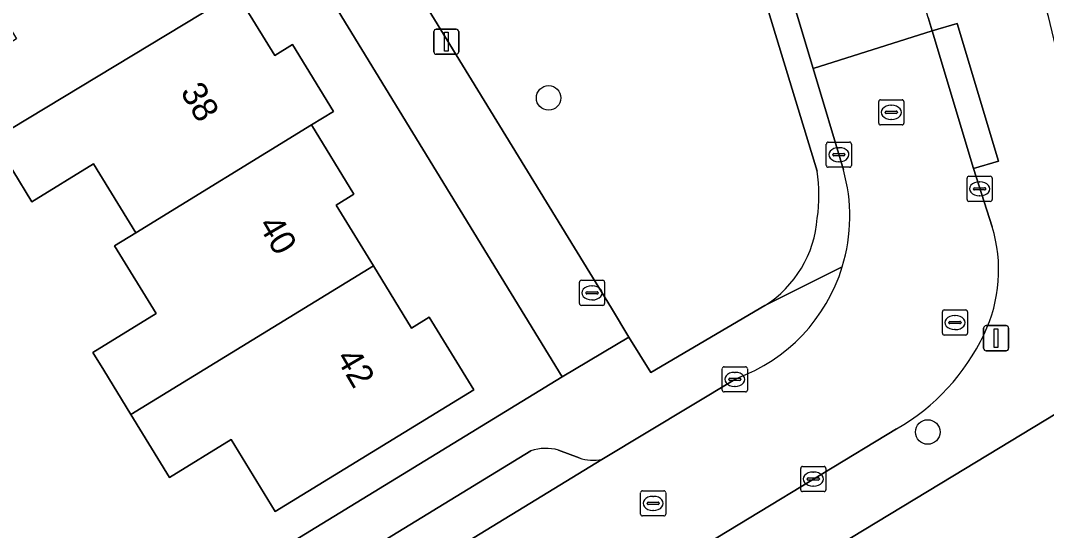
# Model space of a CAD drawing. Extents: x 157767 to 159172, y 387839 to 389425.
# Drawn here: x 158365.56 to 158406.39, y 388426.79 to 388447.09 of the extents above; entities that cross this region are included whole.
import ezdxf

# ---------------------------------------------------------------- set-up
doc = ezdxf.new("R2010")
doc.units = 0
for name, color, linetype in [('IMGEO_Boom', 7, 'Continuous'), ('IMGEO_Erf', 7, 'Continuous'), ('IMGEO_Groenvoorziening', 7, 'Continuous'), ('IMGEO_Kolk', 7, 'Continuous'), ('IMGEO_Lichtmast', 7, 'Continuous'), ('IMGEO_Pand', 7, 'Continuous'), ('IMGEO_Pand_nummerreeks', 7, 'Continuous'), ('IMGEO_Parkeervlak_open', 7, 'Continuous'), ('IMGEO_Rijbaan_lokaal_open', 7, 'Continuous'), ('IMGEO_Rioolput', 7, 'Continuous'), ('IMGEO_Voetpad_open', 7, 'Continuous')]:
    doc.layers.add(name, color=color, linetype=linetype)

msp = doc.modelspace()

# ---------------------------------------------------------------- linework, layer by layer
at = {"layer": 'IMGEO_Boom'}
for centre in [(158386.579, 388444.007), (158401.669, 388430.71)]:
    msp.add_circle(centre, 0.489, dxfattribs=at)
at = {"layer": 'IMGEO_Erf'}
for points in [[(158365.133, 388419.457), (158376.429, 388426.363), (158387.122, 388432.9), (158360.606, 388476.208)], [(158428.167, 388442.761), (158430.334, 388443.564), (158428.753, 388448.821), (158407.565, 388442.696), (158410.448, 388433.658), (158402.668, 388428.951), (158372.214, 388410.527)], [(158374.148, 388448.202), (158375.682, 388445.699), (158376.38, 388446.126), (158378.01, 388443.465), (158377.138, 388442.93), (158378.827, 388440.173), (158378.123, 388439.742), (158379.603, 388437.327), (158381.121, 388434.849), (158381.826, 388435.281), (158383.597, 388432.391), (158375.7, 388427.553), (158373.947, 388430.414), (158371.484, 388428.906), (158369.95, 388431.41), (158368.872, 388433.169), (158368.438, 388433.878), (158370.959, 388435.423), (158369.305, 388438.121), (158370.15, 388438.64), (158368.47, 388441.381), (158366.012, 388439.874), (158364.49, 388442.359)]]:
    msp.add_lwpolyline(points, dxfattribs=at)
at = {"layer": 'IMGEO_Groenvoorziening'}
for points in [[(158397.262, 388441.093), (158392.578, 388456.466)], [(158380.059, 388450.365), (158389.076, 388435.636), (158389.777, 388434.491), (158390.642, 388433.078), (158395.189, 388435.746)]]:
    msp.add_lwpolyline(points, dxfattribs=at)
for centre, radius, start, end in [((158390.895, 388440.117), 6.442, 351.9581, 8.7134), ((158392.759, 388439.566), 4.527, 302.4591, 355.5649)]:
    msp.add_arc(centre, radius, start, end, dxfattribs=at)
at = {"layer": 'IMGEO_Kolk'}
for p, q in [((158397.632, 388441.32), (158397.632, 388442.172)), ((158397.707, 388442.246), (158398.559, 388442.246)), ((158398.12, 388442.026), (158398.145, 388442.026)), ((158398.633, 388442.172), (158398.633, 388441.32)), ((158397.891, 388441.74), (158397.891, 388441.752)), ((158398.329, 388441.703), (158397.931, 388441.703)), ((158397.934, 388441.789), (158398.332, 388441.789)), ((158398.375, 388441.752), (158398.375, 388441.74)), ((158398.559, 388441.246), (158397.707, 388441.246)), ((158398.143, 388441.466), (158398.118, 388441.466)), ((158403.232, 388439.961), (158403.232, 388440.813)), ((158403.307, 388440.887), (158404.159, 388440.887)), ((158404.233, 388440.813), (158404.233, 388439.961)), ((158403.491, 388440.381), (158403.491, 388440.393)), ((158403.929, 388440.344), (158403.531, 388440.344)), ((158403.534, 388440.43), (158403.932, 388440.43)), ((158403.72, 388440.667), (158403.745, 388440.667)), ((158403.975, 388440.393), (158403.975, 388440.381)), ((158403.743, 388440.107), (158403.718, 388440.107)), ((158404.159, 388439.887), (158403.307, 388439.887)), ((158393.489, 388432.379), (158393.489, 388433.231)), ((158393.564, 388433.305), (158394.416, 388433.305)), ((158393.977, 388433.085), (158394.002, 388433.085)), ((158394.49, 388433.231), (158394.49, 388432.379)), ((158393.748, 388432.799), (158393.748, 388432.811)), ((158394.186, 388432.762), (158393.788, 388432.762)), ((158393.791, 388432.848), (158394.189, 388432.848)), ((158394.232, 388432.811), (158394.232, 388432.799)), ((158394.416, 388432.305), (158393.564, 388432.305)), ((158394, 388432.525), (158393.975, 388432.525)), ((158396.688, 388429.338), (158397.54, 388429.338)), ((158396.613, 388428.412), (158396.613, 388429.264)), ((158396.915, 388428.881), (158397.313, 388428.881)), ((158397.101, 388429.118), (158397.126, 388429.118)), ((158397.614, 388429.264), (158397.614, 388428.412)), ((158396.872, 388428.832), (158396.872, 388428.844)), ((158397.31, 388428.795), (158396.912, 388428.795)), ((158397.124, 388428.558), (158397.099, 388428.558)), ((158397.356, 388428.844), (158397.356, 388428.832)), ((158397.54, 388428.338), (158396.688, 388428.338))]:
    msp.add_line(p, q, dxfattribs=at)
for points in [[(158397.632, 388441.32), (158397.632, 388442.172)], [(158397.707, 388442.246), (158398.559, 388442.246)], [(158398.633, 388442.172), (158398.633, 388441.32)], [(158398.559, 388441.246), (158397.707, 388441.246)], [(158403.232, 388439.961), (158403.232, 388440.813)], [(158403.307, 388440.887), (158404.159, 388440.887)], [(158404.233, 388440.813), (158404.233, 388439.961)], [(158404.159, 388439.887), (158403.307, 388439.887)], [(158393.489, 388432.379), (158393.489, 388433.231)], [(158393.564, 388433.305), (158394.416, 388433.305)], [(158394.49, 388433.231), (158394.49, 388432.379)], [(158394.416, 388432.305), (158393.564, 388432.305)], [(158396.688, 388429.338), (158397.54, 388429.338)], [(158396.613, 388428.412), (158396.613, 388429.264)], [(158397.614, 388429.264), (158397.614, 388428.412)], [(158397.54, 388428.338), (158396.688, 388428.338)]]:
    msp.add_lwpolyline(points, dxfattribs=at)
for centre, radius, start, end in [((158397.709, 388442.17), 0.0765, 91.552, 178.448), ((158397.709, 388442.17), 0.0765, 91.552, 178.448), ((158398.557, 388442.17), 0.0765, 1.552, 88.448), ((158398.557, 388442.17), 0.0765, 1.552, 88.448), ((158397.931, 388441.749), 0.0403, 85.8775, 175.7526), ((158397.928, 388441.739), 0.0366, 178.938, 274.7102), ((158398.332, 388441.746), 0.043, 264.8664, 352.4533), ((158398.336, 388441.751), 0.0386, 1.7309, 96.639), ((158397.709, 388441.322), 0.0765, 181.552, 268.448), ((158397.709, 388441.322), 0.0765, 181.552, 268.448), ((158398.557, 388441.322), 0.0765, 271.552, 358.448), ((158398.557, 388441.322), 0.0765, 271.552, 358.448), ((158403.309, 388440.811), 0.0765, 91.552, 178.448), ((158403.309, 388440.811), 0.0765, 91.552, 178.448), ((158404.157, 388440.811), 0.0765, 1.552, 88.448), ((158404.157, 388440.811), 0.0765, 1.552, 88.448), ((158403.531, 388440.39), 0.0403, 85.8775, 175.7526), ((158403.528, 388440.38), 0.0366, 178.938, 274.7102), ((158403.932, 388440.387), 0.043, 264.8664, 352.4533), ((158403.936, 388440.392), 0.0386, 1.7309, 96.639), ((158403.309, 388439.963), 0.0765, 181.552, 268.448), ((158403.309, 388439.963), 0.0765, 181.552, 268.448), ((158404.157, 388439.963), 0.0765, 271.552, 358.448), ((158404.157, 388439.963), 0.0765, 271.552, 358.448), ((158393.566, 388433.229), 0.0765, 91.552, 178.448), ((158393.566, 388433.229), 0.0765, 91.552, 178.448), ((158394.414, 388433.229), 0.0765, 1.552, 88.448), ((158394.414, 388433.229), 0.0765, 1.552, 88.448), ((158393.788, 388432.808), 0.0403, 85.8775, 175.7526), ((158393.785, 388432.798), 0.0366, 178.938, 274.7102), ((158394.189, 388432.805), 0.043, 264.8664, 352.4533), ((158394.193, 388432.81), 0.0386, 1.7309, 96.639), ((158393.566, 388432.381), 0.0765, 181.552, 268.448), ((158393.566, 388432.381), 0.0765, 181.552, 268.448), ((158394.414, 388432.381), 0.0765, 271.552, 358.448), ((158394.414, 388432.381), 0.0765, 271.552, 358.448), ((158396.69, 388429.262), 0.0765, 91.552, 178.448), ((158396.69, 388429.262), 0.0765, 91.552, 178.448), ((158397.538, 388429.262), 0.0765, 1.552, 88.448), ((158397.538, 388429.262), 0.0765, 1.552, 88.448), ((158396.912, 388428.841), 0.0403, 85.8775, 175.7526), ((158397.317, 388428.843), 0.0386, 1.7309, 96.639), ((158396.909, 388428.831), 0.0366, 178.938, 274.7102), ((158397.313, 388428.838), 0.043, 264.8664, 352.4533), ((158396.69, 388428.414), 0.0765, 181.552, 268.448), ((158396.69, 388428.414), 0.0765, 181.552, 268.448), ((158397.538, 388428.414), 0.0765, 271.552, 358.448), ((158397.538, 388428.414), 0.0765, 271.552, 358.448)]:
    msp.add_arc(centre, radius, start, end, dxfattribs=at)
for centre, major_axis, ratio, start_param, end_param in [((158398.119, 388441.746), (-0.387, 0.002), 0.722429, 4.712389, 7.853982), ((158398.144, 388441.746), (-0.39, 0.002), 0.717154, 1.570796, 4.712389), ((158403.719, 388440.387), (-0.387, 0.002), 0.722429, 4.712389, 7.853982), ((158403.744, 388440.387), (-0.39, 0.002), 0.717154, 1.570796, 4.712389), ((158393.976, 388432.805), (-0.387, 0.002), 0.722429, 4.712389, 7.853982), ((158394.001, 388432.805), (-0.39, 0.002), 0.717154, 1.570796, 4.712389), ((158397.1, 388428.838), (-0.387, 0.002), 0.722429, 4.712389, 7.853982), ((158397.125, 388428.838), (-0.39, 0.002), 0.717154, 1.570796, 4.712389)]:
    msp.add_ellipse(centre, major_axis=major_axis, ratio=ratio, start_param=start_param, end_param=end_param, dxfattribs=at)
at = {"layer": 'IMGEO_Lichtmast'}
for p, q in [((158382.009, 388445.843), (158382.009, 388446.643)), ((158382.009, 388446.643), (158382.009, 388445.843)), ((158382.109, 388446.743), (158382.899, 388446.743)), ((158382.899, 388446.743), (158382.109, 388446.743)), ((158382.999, 388446.643), (158382.999, 388445.843)), ((158382.999, 388445.843), (158382.999, 388446.643)), ((158382.899, 388445.743), (158382.109, 388445.743)), ((158382.109, 388445.743), (158382.899, 388445.743)), ((158403.894, 388434.043), (158403.894, 388434.843)), ((158403.894, 388434.843), (158403.894, 388434.043)), ((158403.994, 388434.943), (158404.784, 388434.943)), ((158404.784, 388434.943), (158403.994, 388434.943)), ((158404.884, 388434.843), (158404.884, 388434.043)), ((158404.884, 388434.043), (158404.884, 388434.843)), ((158404.784, 388433.943), (158403.994, 388433.943)), ((158403.994, 388433.943), (158404.784, 388433.943))]:
    msp.add_line(p, q, dxfattribs=at)
for points in [[(158382.429, 388446.618), (158382.579, 388446.618), (158382.579, 388445.868), (158382.429, 388445.868), (158382.429, 388446.618)], [(158404.314, 388434.818), (158404.464, 388434.818), (158404.464, 388434.068), (158404.314, 388434.068), (158404.314, 388434.818)]]:
    msp.add_lwpolyline(points, dxfattribs=at)
for centre, start, end in [((158382.109, 388446.643), 90, 180), ((158382.109, 388446.643), 90, 180), ((158382.899, 388446.643), 0, 90), ((158382.899, 388446.643), 360, 90), ((158382.109, 388445.843), 180, 270), ((158382.109, 388445.843), 180, 270), ((158382.899, 388445.843), 270, 0), ((158382.899, 388445.843), 270, 0), ((158403.994, 388434.843), 90, 180), ((158403.994, 388434.843), 90, 180), ((158404.784, 388434.843), 0, 90), ((158404.784, 388434.843), 360, 90), ((158403.994, 388434.043), 180, 270), ((158403.994, 388434.043), 180, 270), ((158404.784, 388434.043), 270, 0), ((158404.784, 388434.043), 270, 0)]:
    msp.add_arc(centre, 0.1, start, end, dxfattribs=at)
at = {"layer": 'IMGEO_Pand'}
for points in [[(158363.749, 388449.058), (158365.4, 388446.364), (158362.954, 388444.865), (158364.49, 388442.359), (158374.148, 388448.202), (158372.662, 388450.626), (158373.389, 388451.071), (158371.693, 388453.838)], [(158377.138, 388442.93), (158378.01, 388443.465), (158376.38, 388446.126), (158375.682, 388445.699), (158374.148, 388448.202), (158364.49, 388442.359), (158366.012, 388439.874), (158368.47, 388441.381), (158370.15, 388438.64)], [(158378.123, 388439.742), (158378.827, 388440.173), (158377.138, 388442.93), (158370.15, 388438.64), (158369.305, 388438.121), (158370.959, 388435.423), (158368.438, 388433.878), (158368.872, 388433.169), (158369.95, 388431.41), (158379.603, 388437.327)], [(158379.603, 388437.327), (158369.95, 388431.41), (158371.484, 388428.906), (158373.947, 388430.414), (158375.7, 388427.553), (158383.597, 388432.391), (158381.826, 388435.281), (158381.121, 388434.849)]]:
    msp.add_lwpolyline(points, close=True, dxfattribs=at)
at = {"layer": 'IMGEO_Parkeervlak_open'}
for points in [[(158385.872, 388429.961), (158368.935, 388419.597)], [(158387.794, 388429.678), (158386.972, 388429.992)], [(158367.479, 388416.659), (158388.7, 388429.613)]]:
    msp.add_lwpolyline(points, dxfattribs=at)
for centre, radius, start, end in [((158386.473, 388428.156), 1.902, 74.8005, 108.428), ((158388.377, 388431.456), 1.871, 251.8496, 279.9432)]:
    msp.add_arc(centre, radius, start, end, dxfattribs=at)
at = {"layer": 'IMGEO_Rijbaan_lokaal_open'}
msp.add_lwpolyline([(158401.064, 388449.291), (158396.302, 388447.864), (158397.105, 388445.182), (158401.85, 388446.672), (158401.69, 388447.203)], close=True, dxfattribs=at)
for points in [[(158404.231, 388438.873), (158403.49, 388441.194), (158401.85, 388446.672), (158397.105, 388445.182), (158398.313, 388441.15)], [(158394.057, 388432.844), (158388.7, 388429.613), (158367.479, 388416.659), (158361.023, 388412.638), (158360.673, 388412.425), (158331.209, 388394.479), (158330.365, 388393.967), (158332.959, 388389.702), (158352.581, 388401.641), (158354.896, 388402.961), (158368.737, 388411.383)], [(158371.104, 388413.061), (158400.431, 388430.835)]]:
    msp.add_lwpolyline(points, dxfattribs=at)
for centre, radius, start, end in [((158391.685, 388439.296), 6.882, 342.9774, 15.6306), ((158398.625, 388437.147), 5.866, 334.3336, 17.1155), ((158391.697, 388439.297), 6.871, 290.0849, 342.9363), ((158396.141, 388438.287), 8.598, 299.9267, 334.6532)]:
    msp.add_arc(centre, radius, start, end, dxfattribs=at)
at = {"layer": 'IMGEO_Rioolput'}
for p, q in [((158399.717, 388443.006), (158399.717, 388443.858)), ((158399.792, 388443.932), (158400.644, 388443.932)), ((158400.205, 388443.712), (158400.23, 388443.712)), ((158400.718, 388443.858), (158400.718, 388443.006)), ((158399.976, 388443.426), (158399.976, 388443.438)), ((158400.414, 388443.389), (158400.016, 388443.389)), ((158400.019, 388443.475), (158400.417, 388443.475)), ((158400.46, 388443.438), (158400.46, 388443.426)), ((158400.644, 388442.932), (158399.792, 388442.932)), ((158400.228, 388443.152), (158400.203, 388443.152)), ((158387.807, 388435.821), (158387.807, 388436.673)), ((158387.882, 388436.747), (158388.734, 388436.747)), ((158388.808, 388436.673), (158388.808, 388435.821)), ((158388.066, 388436.241), (158388.066, 388436.253)), ((158388.109, 388436.29), (158388.507, 388436.29)), ((158388.295, 388436.527), (158388.32, 388436.527)), ((158388.55, 388436.253), (158388.55, 388436.241)), ((158388.504, 388436.204), (158388.106, 388436.204)), ((158388.318, 388435.967), (158388.293, 388435.967)), ((158388.734, 388435.747), (158387.882, 388435.747)), ((158402.251, 388434.64), (158402.251, 388435.492)), ((158402.326, 388435.566), (158403.178, 388435.566)), ((158403.252, 388435.492), (158403.252, 388434.64)), ((158402.51, 388435.06), (158402.51, 388435.072)), ((158402.948, 388435.023), (158402.55, 388435.023)), ((158402.553, 388435.109), (158402.951, 388435.109)), ((158402.739, 388435.346), (158402.764, 388435.346)), ((158402.994, 388435.072), (158402.994, 388435.06)), ((158402.762, 388434.786), (158402.737, 388434.786)), ((158403.178, 388434.566), (158402.326, 388434.566)), ((158390.239, 388427.444), (158390.239, 388428.296)), ((158390.314, 388428.37), (158391.166, 388428.37)), ((158390.727, 388428.15), (158390.752, 388428.15)), ((158391.24, 388428.296), (158391.24, 388427.444)), ((158390.498, 388427.864), (158390.498, 388427.876)), ((158390.936, 388427.827), (158390.538, 388427.827)), ((158390.541, 388427.913), (158390.939, 388427.913)), ((158390.982, 388427.876), (158390.982, 388427.864)), ((158391.166, 388427.37), (158390.314, 388427.37)), ((158390.75, 388427.59), (158390.725, 388427.59))]:
    msp.add_line(p, q, dxfattribs=at)
for points in [[(158399.717, 388443.006), (158399.717, 388443.858)], [(158399.792, 388443.932), (158400.644, 388443.932)], [(158400.718, 388443.858), (158400.718, 388443.006)], [(158400.644, 388442.932), (158399.792, 388442.932)], [(158387.807, 388435.821), (158387.807, 388436.673)], [(158387.882, 388436.747), (158388.734, 388436.747)], [(158388.808, 388436.673), (158388.808, 388435.821)], [(158388.734, 388435.747), (158387.882, 388435.747)], [(158402.251, 388434.64), (158402.251, 388435.492)], [(158402.326, 388435.566), (158403.178, 388435.566)], [(158403.252, 388435.492), (158403.252, 388434.64)], [(158403.178, 388434.566), (158402.326, 388434.566)], [(158390.239, 388427.444), (158390.239, 388428.296)], [(158390.314, 388428.37), (158391.166, 388428.37)], [(158391.24, 388428.296), (158391.24, 388427.444)], [(158391.166, 388427.37), (158390.314, 388427.37)]]:
    msp.add_lwpolyline(points, dxfattribs=at)
for centre, radius, start, end in [((158399.794, 388443.856), 0.0765, 91.552, 178.448), ((158399.794, 388443.856), 0.0765, 91.552, 178.448), ((158400.642, 388443.856), 0.0765, 1.552, 88.448), ((158400.642, 388443.856), 0.0765, 1.552, 88.448), ((158400.016, 388443.435), 0.0403, 85.8775, 175.7526), ((158400.013, 388443.425), 0.0366, 178.938, 274.7102), ((158400.417, 388443.432), 0.043, 264.8664, 352.4533), ((158400.421, 388443.437), 0.0386, 1.7309, 96.639), ((158399.794, 388443.008), 0.0765, 181.552, 268.448), ((158399.794, 388443.008), 0.0765, 181.552, 268.448), ((158400.642, 388443.008), 0.0765, 271.552, 358.448), ((158400.642, 388443.008), 0.0765, 271.552, 358.448), ((158387.884, 388436.671), 0.0765, 91.552, 178.448), ((158387.884, 388436.671), 0.0765, 91.552, 178.448), ((158388.732, 388436.671), 0.0765, 1.552, 88.448), ((158388.732, 388436.671), 0.0765, 1.552, 88.448), ((158388.106, 388436.25), 0.0403, 85.8775, 175.7526), ((158388.103, 388436.24), 0.0366, 178.938, 274.7102), ((158388.507, 388436.247), 0.043, 264.8664, 352.4533), ((158388.511, 388436.252), 0.0386, 1.7309, 96.639), ((158387.884, 388435.823), 0.0765, 181.552, 268.448), ((158387.884, 388435.823), 0.0765, 181.552, 268.448), ((158388.732, 388435.823), 0.0765, 271.552, 358.448), ((158388.732, 388435.823), 0.0765, 271.552, 358.448), ((158402.328, 388435.49), 0.0765, 91.552, 178.448), ((158402.328, 388435.49), 0.0765, 91.552, 178.448), ((158403.176, 388435.49), 0.0765, 1.552, 88.448), ((158403.176, 388435.49), 0.0765, 1.552, 88.448), ((158402.55, 388435.069), 0.0403, 85.8775, 175.7526), ((158402.547, 388435.059), 0.0366, 178.938, 274.7102), ((158402.951, 388435.066), 0.043, 264.8664, 352.4533), ((158402.955, 388435.071), 0.0386, 1.7309, 96.639), ((158402.328, 388434.642), 0.0765, 181.552, 268.448), ((158402.328, 388434.642), 0.0765, 181.552, 268.448), ((158403.176, 388434.642), 0.0765, 271.552, 358.448), ((158403.176, 388434.642), 0.0765, 271.552, 358.448), ((158390.316, 388428.294), 0.0765, 91.552, 178.448), ((158390.316, 388428.294), 0.0765, 91.552, 178.448), ((158391.164, 388428.294), 0.0765, 1.552, 88.448), ((158391.164, 388428.294), 0.0765, 1.552, 88.448), ((158390.538, 388427.873), 0.0403, 85.8775, 175.7526), ((158390.535, 388427.863), 0.0366, 178.938, 274.7102), ((158390.939, 388427.87), 0.043, 264.8664, 352.4533), ((158390.943, 388427.875), 0.0386, 1.7309, 96.639), ((158390.316, 388427.446), 0.0765, 181.552, 268.448), ((158390.316, 388427.446), 0.0765, 181.552, 268.448), ((158391.164, 388427.446), 0.0765, 271.552, 358.448), ((158391.164, 388427.446), 0.0765, 271.552, 358.448)]:
    msp.add_arc(centre, radius, start, end, dxfattribs=at)
for centre, major_axis, ratio, start_param, end_param in [((158400.204, 388443.432), (-0.387, 0.002), 0.722429, 4.712389, 7.853982), ((158400.229, 388443.432), (-0.39, 0.002), 0.717154, 1.570796, 4.712389), ((158388.294, 388436.247), (-0.387, 0.002), 0.722429, 4.712389, 7.853982), ((158388.319, 388436.247), (-0.39, 0.002), 0.717154, 1.570796, 4.712389), ((158402.738, 388435.066), (-0.387, 0.002), 0.722429, 4.712389, 7.853982), ((158402.763, 388435.066), (-0.39, 0.002), 0.717154, 1.570796, 4.712389), ((158390.726, 388427.87), (-0.387, 0.002), 0.722429, 4.712389, 7.853982), ((158390.751, 388427.87), (-0.39, 0.002), 0.717154, 1.570796, 4.712389)]:
    msp.add_ellipse(centre, major_axis=major_axis, ratio=ratio, start_param=start_param, end_param=end_param, dxfattribs=at)
at = {"layer": 'IMGEO_Voetpad_open'}
for points in [[(158367.07, 388407.759), (158372.214, 388410.527), (158402.668, 388428.951), (158410.448, 388433.658), (158407.565, 388442.696), (158406.469, 388447.241), (158390.637, 388500), (158386.842, 388512.645), (158385.104, 388518.438)], [(158398.313, 388441.15), (158397.105, 388445.182), (158396.302, 388447.864), (158385.805, 388482.914), (158384.839, 388482.622), (158386.228, 388478.005), (158391.623, 388459.705), (158392.578, 388456.466), (158397.262, 388441.093)], [(158401.69, 388447.203), (158401.85, 388446.672), (158402.846, 388446.97), (158404.486, 388441.492), (158403.49, 388441.194), (158404.231, 388438.873)], [(158398.266, 388437.281), (158395.189, 388435.746), (158390.642, 388433.078), (158389.777, 388434.491), (158387.122, 388432.9), (158376.429, 388426.363), (158365.133, 388419.457), (158330.164, 388398.079), (158328.27, 388396.921), (158327.234, 388396.288), (158328.188, 388394.791), (158329.157, 388393.234), (158330.365, 388393.967), (158331.209, 388394.479)], [(158395.189, 388435.746), (158398.266, 388437.281)], [(158388.7, 388429.613), (158394.057, 388432.844)], [(158400.431, 388430.835), (158371.104, 388413.061)], [(158368.935, 388419.597), (158385.872, 388429.961)], [(158386.972, 388429.992), (158387.794, 388429.678)]]:
    msp.add_lwpolyline(points, dxfattribs=at)
for points in [[(158368.328, 388469.526), (158363.169, 388477.953), (158360.606, 388476.208), (158387.122, 388432.9), (158389.777, 388434.491), (158389.076, 388435.636), (158380.059, 388450.365), (158377.747, 388454.141), (158371.364, 388464.566)], [(158401.85, 388446.672), (158403.49, 388441.194), (158404.486, 388441.492), (158402.846, 388446.97)]]:
    msp.add_lwpolyline(points, close=True, dxfattribs=at)
for centre, radius, start, end in [((158391.685, 388439.296), 6.882, 342.9774, 15.6306), ((158390.895, 388440.117), 6.442, 351.9581, 8.7134), ((158392.759, 388439.566), 4.527, 302.4591, 355.5649), ((158398.625, 388437.147), 5.866, 334.3336, 17.1155), ((158391.697, 388439.297), 6.871, 290.0849, 342.9363), ((158396.141, 388438.287), 8.598, 299.9267, 334.6532), ((158386.473, 388428.156), 1.902, 74.8005, 108.428), ((158388.377, 388431.456), 1.871, 251.8496, 279.9432)]:
    msp.add_arc(centre, radius, start, end, dxfattribs=at)

# ---------------------------------------------------------------- texts
at = {"layer": 'IMGEO_Pand_nummerreeks'}
for s, rotation, p in [('38', 300.3322, (158371.901, 388444.249)), ('40', 300.3322, (158374.999, 388438.955)), ('42', 300.3296, (158378.093, 388433.666))]:
    msp.add_text(s, height=1, rotation=rotation, dxfattribs=at).set_placement(p)

doc.saveas('drawing.dxf')
